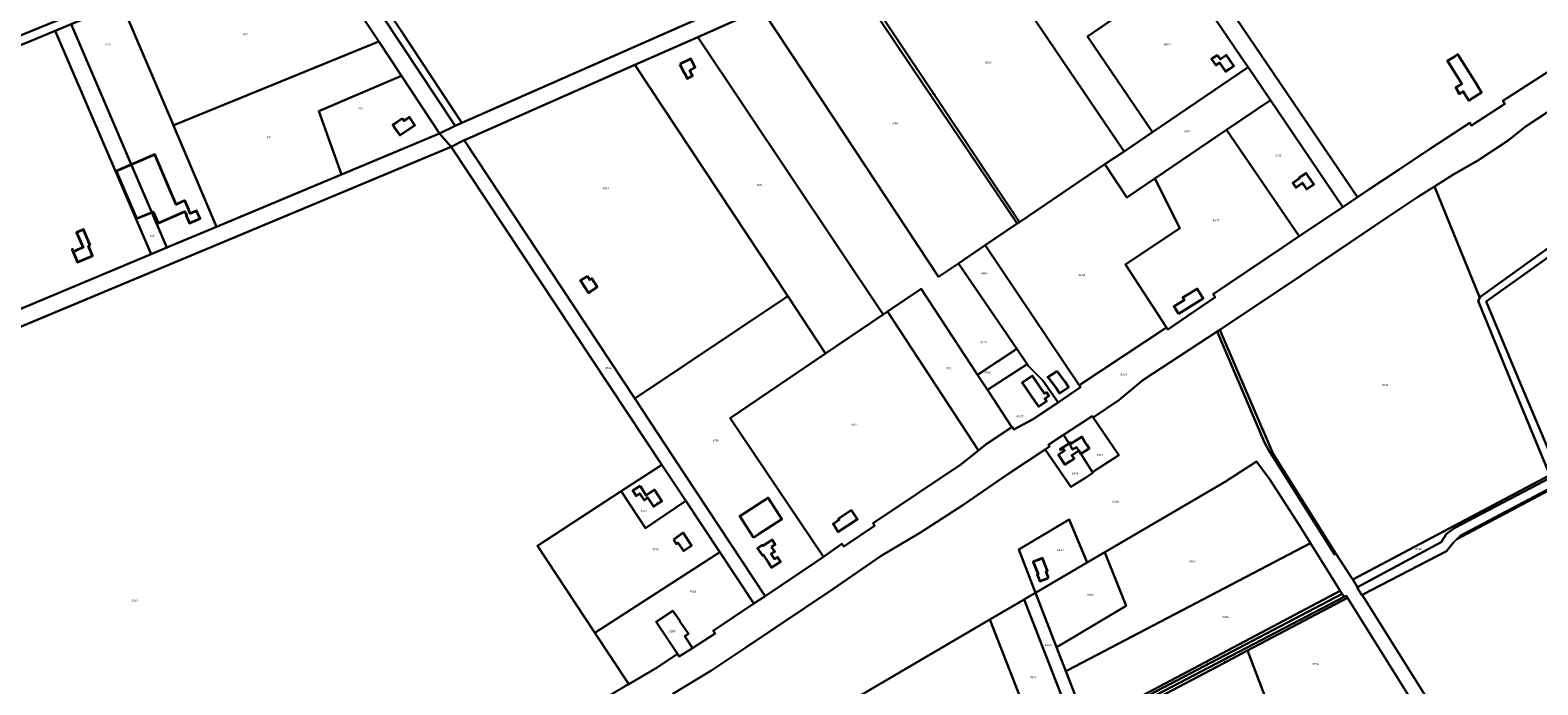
# Model space of a CAD drawing. Extents: x 177930 to 190767, y 381068 to 392034.
# Tile 275 of 318: x 185109 to 186412, y 387832 to 388399. Entities that reach past the tile are written whole.
import ezdxf
from ezdxf.enums import TextEntityAlignment as Align

# ---------------------------------------------------------------- set-up
doc = ezdxf.new("R2010")
doc.units = 0
for name, color, linetype, lineweight in [('B-XX-KG-GRENS_PERCEEL-GV', 150, 'Continuous', 25), ('B-XX-KG-GRENS_PERCEEL-S', 150, 'Continuous', 25), ('B-XX-OG-BEBOUWING-G', 7, 'Continuous', 35)]:
    doc.layers.add(name, color=color, linetype=linetype, lineweight=lineweight)
doc.styles.add('NLCS-ISO', font='NLCS-ISO.ttf', dxfattribs={"height": 1.8})

# ---------------------------------------------------------------- blocks, each defined once
blk = doc.blocks.new('SKG-PERCEELNUMMER-SO')
at = {"layer": 'DefPoints'}
blk.add_point((0, 0), dxfattribs=at)
at = {"style": 'NLCS-ISO', "oblique": 10, "flags": 1}
blk.add_attdef('GEMEENTECODE', text='', height=1.8, dxfattribs=at).set_placement((-0.5, 2.6), align=Align.MIDDLE_RIGHT)
at = {"style": 'NLCS-ISO', "oblique": 10}
blk.add_attdef('PERCEELNUMMER', text='', height=1.8, dxfattribs=at).set_placement((0, 0), align=Align.MIDDLE_CENTER)
at = {"style": 'NLCS-ISO', "oblique": 10, "flags": 1}
blk.add_attdef('SECTIE', text='', height=1.8, dxfattribs=at).set_placement((0.5, 2.5), align=Align.MIDDLE_LEFT)

msp = doc.modelspace()

# ---------------------------------------------------------------- linework, layer by layer
at = {"layer": 'B-XX-KG-GRENS_PERCEEL-GV'}
for points in [[(185224.927, 388668.463), (185233.15, 388656.038), (185343.784, 388488.87), (185348.357, 388481.96), (185409.525, 388389.535), (185410.056, 388388.732), (185429.79, 388358.915), (185462.651, 388309.262), (185475.982, 388315.635), (185365.706, 388482.564), (185361.412, 388489.063), (185357.549, 388494.911), (185247.857, 388660.953), (185246.251, 388663.385), (185239.227, 388674.02), (185128.797, 388840.808), (185114.91, 388835.887), (185179.248, 388737.977)], [(185730.272, 388427.781), (186030.633, 388560.245), (185922.158, 388720.51), (185850.516, 388689.065), (185843.599, 388687.346), (185836.819, 388687.492), (185831.883, 388687.722), (185827.501, 388686.306), (185373.111, 388484.994), (185372.863, 388483.383), (185429.34, 388397.81), (185481.943, 388318.264), (185684.611, 388407.644), (185672.365, 388434.978), (185718.305, 388454.823)], [(184874.484, 388515.004), (184921.038, 388408.631), (184926.254, 388406.671), (184929.253, 388403.383), (184957.69, 388337.685), (184959.885, 388336.803), (185183.656, 388428.061), (185184.657, 388427.982), (185108.304, 388606.946)], [(185684.611, 388407.644), (185481.943, 388318.264), (185475.982, 388315.635), (185462.651, 388309.262), (185472.543, 388297.699), (185483.948, 388303.305), (185484.084, 388303.372), (185631.549, 388368.5), (185685.789, 388392.455), (185740.99, 388416.834), (185815.278, 388449.644), (185818.114, 388450.896), (185918.178, 388495.089), (186038.705, 388548.32), (186030.633, 388560.245), (185730.272, 388427.781), (185728.201, 388426.868), (185685.019, 388407.824)], [(186054.471, 388293.725), (186079.02, 388310.352), (186022.966, 388393.168), (186105.406, 388449.773), (186043.744, 388540.875), (186038.705, 388548.32), (185918.178, 388495.089)], [(186151.043, 388409.134), (186256.175, 388253.964), (186266.047, 388260.576), (186292.361, 388277.979), (186318.541, 388295.689), (186353.382, 388318.418), (186354.867, 388316.103), (186383.738, 388334.898), (186381.996, 388337.363), (186430.43, 388368.632), (186453.777, 388384.229), (186481.537, 388402.938), (186379.374, 388548.233), (186373.701, 388556.3), (186152.929, 388410.38)], [(186037.878, 388282.486), (186054.471, 388293.725), (185918.178, 388495.089), (185818.114, 388450.896), (185964.04, 388232.474)], [(185130.261, 388397.907), (185144.116, 388403.588), (185186.607, 388421.01), (185187.948, 388420.818), (185195.946, 388419.676), (185348.357, 388481.96), (185343.784, 388488.87), (185270.066, 388458.861), (185192.822, 388427.337), (185184.657, 388427.982), (185183.656, 388428.061), (184959.885, 388336.803), (184957.69, 388337.685), (184929.253, 388403.383), (184926.254, 388406.671), (184921.038, 388408.631), (184953.595, 388334.239), (184956.818, 388326.875), (185038.944, 388360.325), (185108.146, 388388.839)], [(185232.507, 388316.117), (185234.159, 388316.792), (185410.056, 388388.732), (185409.525, 388389.535), (185348.357, 388481.96), (185195.946, 388419.676), (185187.948, 388420.818), (185232.194, 388316.853)], [(185911.408, 388196.825), (185934.459, 388212.438), (185962.12, 388231.174), (185871.314, 388366.041), (185815.278, 388449.644), (185740.99, 388416.834), (185802.822, 388323.247), (185894.095, 388185.099)], [(185962.12, 388231.174), (185964.04, 388232.474), (185818.114, 388450.896), (185815.278, 388449.644), (185871.314, 388366.041)], [(186161.816, 388366.432), (186155.837, 388375.265), (186105.406, 388449.773), (186022.966, 388393.168), (186079.02, 388310.352)], [(185232.507, 388316.117), (185232.194, 388316.853), (185187.948, 388420.818), (185186.607, 388421.01), (185144.116, 388403.588), (185226.841, 388210.499), (185269.8, 388228.491)], [(185894.095, 388185.099), (185802.822, 388323.247), (185740.99, 388416.834), (185685.789, 388392.455), (185846.112, 388152.599), (185850.012, 388155.24), (185878.99, 388174.868), (185927.715, 388100.562), (185961.874, 388122.819), (185911.408, 388196.825)], [(185130.261, 388397.907), (185213.228, 388204.798), (185226.841, 388210.499), (185144.116, 388403.588)], [(184956.818, 388326.875), (185041.688, 388132.953), (185213.228, 388204.798), (185130.261, 388397.907), (185108.146, 388388.839), (185038.944, 388360.325)], [(185685.789, 388392.455), (185631.549, 388368.5), (185763.692, 388168.395), (185796.371, 388118.908), (185846.112, 388152.599)], [(185429.79, 388358.915), (185410.056, 388388.732), (185234.159, 388316.792), (185232.507, 388316.117), (185269.8, 388228.491), (185377.763, 388273.708), (185368.023, 388300.975), (185358.123, 388328.592), (185386.512, 388340.611), (185429.772, 388358.907)], [(185483.948, 388303.305), (185631.327, 388080.011), (185763.692, 388168.395), (185631.549, 388368.5), (185484.084, 388303.372)], [(186054.471, 388293.725), (186037.878, 388282.486), (186056.89, 388253.801), (186081.131, 388270.254), (186142.926, 388312.196), (186181.024, 388338.054), (186161.816, 388366.432), (186079.02, 388310.352)], [(186445.848, 388344.217), (186401.312, 388314.941), (186386.673, 388303.134), (186360.321, 388285.898), (186338.882, 388273.516), (186322.945, 388263.379), (186362.146, 388166.984), (186362.951, 388168.257), (186524.204, 388283.946), (186487.485, 388372.49)], [(185429.79, 388358.915), (185429.772, 388358.907), (185386.512, 388340.611), (185358.123, 388328.592), (185368.023, 388300.975), (185377.763, 388273.708), (185462.651, 388309.262)], [(186205.84, 388220.251), (186243.628, 388245.56), (186181.024, 388338.054), (186142.926, 388312.196)], [(185472.543, 388297.699), (185654.783, 388022.683), (185675.48, 387991.448), (185704.863, 387947.105), (185734.389, 387902.551), (185744.141, 387909.088), (185664.574, 388029.64), (185631.327, 388080.011), (185483.948, 388303.305)], [(186081.131, 388270.254), (186102.62, 388227.21), (186055.71, 388195.77), (186091.114, 388141.483), (186092.374, 388139.718), (186133.125, 388167.49), (186131.418, 388170.278), (186191.526, 388210.662), (186205.84, 388220.251), (186142.926, 388312.196)], [(185964.04, 388232.474), (185962.12, 388231.174), (185934.459, 388212.438), (186015.584, 388091.534), (186016.17, 388091.921), (186091.114, 388141.483), (186055.71, 388195.77), (186102.62, 388227.21), (186081.131, 388270.254), (186056.89, 388253.801), (186037.878, 388282.486)], [(186541.184, 388247.366), (186537.173, 388247.304), (186534.581, 388250.093), (186523.719, 388275.292), (186446.099, 388219.912), (186367.627, 388163.969), (186397.639, 388091.976), (186429.265, 388017.194), (186612.46, 388114.254), (186572.702, 388188.354)], [(186322.945, 388263.379), (186308.257, 388254.038), (186282.265, 388236.765), (186207.494, 388186.432), (186137.277, 388139.407), (186183.192, 388032.762), (186237.608, 387945.97), (186237.693, 387946.023), (186250.867, 387925.483), (186252.185, 387923.376), (186422.58, 388013.653), (186391.577, 388088.767), (186360.51, 388164.397), (186362.146, 388166.984)], [(186015.584, 388091.534), (185934.459, 388212.438), (185911.408, 388196.825), (185961.874, 388122.819), (185970.774, 388109.768), (185971.966, 388108.021), (185984.264, 388095.431), (185997.367, 388076.575), (186016.839, 388089.663)], [(185935.319, 388040.401), (185957.439, 388055.233), (185936.359, 388087.38), (185927.715, 388100.562), (185878.99, 388174.868), (185850.012, 388155.24), (185928.521, 388035.033)], [(185763.692, 388168.395), (185631.327, 388080.011), (185664.574, 388029.64), (185744.141, 387909.088), (185787.282, 387938.004), (185794.579, 387943.139), (185713.826, 388062.998), (185796.371, 388118.908)], [(185796.371, 388118.908), (185713.826, 388062.998), (185794.579, 387943.139), (185810.524, 387954.359), (185812.15, 387952.076), (185838.698, 387969.912), (185837.406, 387972.053), (185913.183, 388022.921), (185928.521, 388035.033), (185850.012, 388155.24), (185846.112, 388152.599)], [(186134.85, 388137.812), (186175.98, 388041.924), (186179.649, 388034.922), (186236.304, 387945.152), (186237.608, 387945.97), (186183.192, 388032.762), (186137.277, 388139.407), (186136.991, 388139.215)], [(185936.359, 388087.38), (185970.774, 388109.768), (185961.874, 388122.819), (185927.715, 388100.562)], [(185970.774, 388109.768), (185936.359, 388087.38), (185957.439, 388055.233), (185957.789, 388055.468), (185959.227, 388053.254), (185975.353, 388061.778), (185997.367, 388076.575), (185984.264, 388095.431), (185971.966, 388108.021)], [(186015.308, 388034.906), (186015.358, 388034.938), (186023.045, 388022.662), (186023.096, 388022.694), (186027.278, 388016.16), (186049.887, 388030.972), (186027.811, 388063.641), (186027.749, 388063.599), (186026.951, 388064.786), (186002.198, 388048.466), (186007.099, 388041.159), (186008.506, 388038.978), (186008.175, 388038.765), (186008.745, 388037.88), (186008.663, 388037.827), (186009.942, 388035.844), (186013.305, 388038.013)], [(186015.308, 388034.906), (186013.305, 388038.013), (186009.942, 388035.844), (186008.663, 388037.827), (186008.745, 388037.88), (186008.175, 388038.765), (186008.506, 388038.978), (186007.099, 388041.159), (186002.198, 388048.466), (185990.306, 388040.625), (185989.164, 388039.872), (185990.123, 388038.529), (185986.336, 388036.002), (185992.067, 388027.56), (185997.705, 388019.281), (186008.485, 388003.46), (186020.994, 388011.471), (186024.112, 388013.467), (186027.581, 388015.688), (186027.278, 388016.16), (186023.096, 388022.694), (186023.045, 388022.662), (186015.358, 388034.938)], [(186003.465, 387869.321), (185996.153, 387864.98), (186004.155, 387844.286), (186005.706, 387845.097), (186208.92, 387951.304), (186215.618, 387954.805), (186206.031, 387970.102), (186180.556, 388009.835), (186169.011, 388025.601), (186141.27, 388007.622), (186037.828, 387947.064), (186038.516, 387945.34), (186056.325, 387900.706)], [(185654.783, 388022.683), (185619.612, 387999.728), (185640.779, 387967.937), (185675.48, 387991.448)], [(186256.303, 387916.8), (186328.699, 387955.642), (186333.253, 387962.915), (186340.423, 387968.104), (186423.436, 388011.581), (186422.58, 388013.653), (186252.185, 387923.376)], [(185675.48, 387991.448), (185640.779, 387967.937), (185619.612, 387999.728), (185547.155, 387952.436), (185596.791, 387877.404), (185704.863, 387947.105)], [(186436.119, 388008.09), (186342.115, 387958.201), (186339.005, 387955.035), (186333.39, 387948.042), (186260.443, 387910.187), (186395.24, 387694.904), (186565.496, 387802.465), (186545.93, 387833.552), (186437.836, 388007.76)], [(186342.115, 387958.201), (186436.119, 388008.09), (186434.529, 388008.395), (186345.057, 387961.196)], [(186022.58, 387938.137), (186007.082, 387975.338), (185963.563, 387949.482), (185977.965, 387912.019)], [(186021.984, 387797.593), (186241.377, 387913.704), (186215.618, 387954.805), (186208.92, 387951.304), (186005.706, 387845.097), (186004.155, 387844.286), (186021.107, 387800.443)], [(185734.389, 387902.551), (185704.863, 387947.105), (185596.791, 387877.404), (185626.191, 387832.962), (185650.831, 387847.265), (185668.32, 387859.023), (185649.882, 387886.698), (185664.326, 387896.232), (185670.498, 387887.316), (185670.299, 387887.182), (185674.688, 387881.034), (185677.711, 387876.552), (185674.655, 387874.568), (185681.385, 387864.2), (185700.75, 387876.78), (185699.203, 387878.966)], [(186022.58, 387938.137), (185977.965, 387912.019), (185996.153, 387864.98), (186003.465, 387869.321), (186056.325, 387900.706), (186038.516, 387945.34), (186037.828, 387947.064)], [(186012.111, 387792.432), (186012.807, 387790.639), (186013.9, 387787.824), (186023.438, 387792.871), (186022.641, 387795.458), (186021.984, 387797.593), (186021.107, 387800.443), (186004.155, 387844.286), (185996.153, 387864.98), (185977.965, 387912.019), (185971.683, 387908.341), (185967.974, 387906.165)], [(186241.377, 387913.704), (186021.984, 387797.593), (186022.641, 387795.458), (186243.113, 387910.935)], [(186243.113, 387910.935), (186022.641, 387795.458), (186023.438, 387792.871), (186244.721, 387908.369)], [(186247.745, 387907.628), (186246.654, 387909.378), (186244.721, 387908.369), (186023.438, 387792.871), (186024.596, 387789.915), (186134.637, 387847.825), (186161.248, 387861.895)], [(185668.32, 387859.023), (185669.88, 387856.726), (185681.385, 387864.2), (185674.655, 387874.568), (185677.711, 387876.552), (185674.688, 387881.034), (185670.299, 387887.182), (185670.498, 387887.316), (185664.326, 387896.232), (185649.882, 387886.698)], [(185982.204, 387776.687), (186012.111, 387792.432), (185967.974, 387906.165), (185938.509, 387888.88)], [(186161.248, 387861.895), (186192.426, 387780.193), (186301.537, 387821.325), (186247.745, 387907.628)], [(185839.327, 387705.707), (185846.608, 387711.898), (185855.169, 387710.053), (185930.685, 387749.563), (185982.204, 387776.687), (185938.509, 387888.88), (185778.705, 387795.134), (185798.897, 387743.56), (185686.52, 387683.046), (185704.479, 387636.286), (185768.174, 387670.255), (185828.844, 387702.447), (185838.717, 387705.189)], [(186354.668, 387738.084), (186227.78, 387687.549), (186192.426, 387780.193), (186161.248, 387861.895), (186134.637, 387847.825), (186024.596, 387789.915), (186104.916, 387584.986), (186245.509, 387641.493), (186250.147, 387643.36), (186381.201, 387696.54)]]:
    msp.add_lwpolyline(points, close=True, dxfattribs=at)
for points in [[(185365.706, 388482.564), (185475.982, 388315.635), (185481.943, 388318.264), (185429.34, 388397.81), (185372.863, 388483.383)], [(186105.406, 388449.773), (186155.837, 388375.265), (186161.816, 388366.432), (186181.024, 388338.054), (186243.628, 388245.56), (186256.175, 388253.964), (186151.043, 388409.134)], [(186430.43, 388368.632), (186381.996, 388337.363), (186383.738, 388334.898), (186354.867, 388316.103), (186353.382, 388318.418), (186318.541, 388295.689), (186292.361, 388277.979), (186266.047, 388260.576), (186256.175, 388253.964), (186243.628, 388245.56), (186205.84, 388220.251), (186191.526, 388210.662), (186131.418, 388170.278), (186133.125, 388167.49), (186092.374, 388139.718), (186091.114, 388141.483), (186016.17, 388091.921), (186015.584, 388091.534), (186016.839, 388089.663), (185997.367, 388076.575), (185975.353, 388061.778), (185959.227, 388053.254), (185957.789, 388055.468), (185957.439, 388055.233), (185935.319, 388040.401), (185928.521, 388035.033), (185913.183, 388022.921), (185837.406, 387972.053), (185838.698, 387969.912), (185812.15, 387952.076), (185810.524, 387954.359), (185794.579, 387943.139), (185787.282, 387938.004), (185744.141, 387909.088), (185734.389, 387902.551), (185699.203, 387878.966), (185700.75, 387876.78), (185681.385, 387864.2), (185669.88, 387856.726), (185668.32, 387859.023), (185650.831, 387847.265), (185626.191, 387832.962), (185624.017, 387831.701)], [(185664.422, 387824.696), (185697.026, 387844.397), (185728.299, 387865.285), (185802.639, 387915.029), (185844.538, 387943.96), (185878.358, 387963.955), (185915.812, 387988.224), (185953.153, 388013.862), (185986.336, 388036.002), (185990.123, 388038.529), (185989.164, 388039.872), (185990.306, 388040.625), (186002.198, 388048.466), (186026.951, 388064.786), (186027.749, 388063.599), (186027.811, 388063.641), (186049.828, 388078.499), (186070.675, 388095.75), (186134.85, 388137.812), (186136.991, 388139.215), (186137.277, 388139.407), (186207.494, 388186.432), (186282.265, 388236.765), (186308.257, 388254.038), (186322.945, 388263.379), (186338.882, 388273.516), (186360.321, 388285.898), (186386.673, 388303.134), (186401.312, 388314.941), (186445.848, 388344.217)], [(184924.725, 388068.792), (185472.543, 388297.699), (185462.651, 388309.262), (185377.763, 388273.708), (185269.8, 388228.491), (185226.841, 388210.499), (185213.228, 388204.798), (185041.688, 388132.953)], [(185091.155, 387533.413), (185113.087, 387547.477), (185164.84, 387579.793), (185186.371, 387592.755), (185210.832, 387607.283), (185257.828, 387633.549), (185292.912, 387652.576), (185328.264, 387671.191), (185363.493, 387690.185), (185406.187, 387711.728), (185462.465, 387742.457), (185485.813, 387757.995), (185498.913, 387765.276), (185527.355, 387777.518), (185579.774, 387805.731), (185611.843, 387824.634), (185624.017, 387831.701), (185626.191, 387832.962), (185596.791, 387877.404), (185547.155, 387952.436), (185619.612, 387999.728), (185654.783, 388022.683), (185472.543, 388297.699), (184924.725, 388068.792)], [(186524.204, 388283.946), (186362.951, 388168.257), (186362.146, 388166.984), (186360.51, 388164.397), (186391.577, 388088.767), (186422.58, 388013.653)], [(186429.265, 388017.194), (186397.639, 388091.976), (186367.627, 388163.969), (186446.099, 388219.912)], [(186395.24, 387694.904), (186260.443, 387910.187), (186260.141, 387910.03), (186255.999, 387916.637), (186256.303, 387916.8), (186252.185, 387923.376), (186250.867, 387925.483), (186237.693, 387946.023), (186237.608, 387945.97), (186236.304, 387945.152), (186179.649, 388034.922), (186175.98, 388041.924), (186134.85, 388137.812), (186070.675, 388095.75), (186049.828, 388078.499), (186027.811, 388063.641), (186049.887, 388030.972), (186027.278, 388016.16), (186027.581, 388015.688), (186024.112, 388013.467), (186020.994, 388011.471), (186008.485, 388003.46), (185997.705, 388019.281), (185992.067, 388027.56), (185986.336, 388036.002), (185953.153, 388013.862), (185915.812, 387988.224), (185878.358, 387963.955), (185844.538, 387943.96), (185802.639, 387915.029), (185728.299, 387865.285), (185697.026, 387844.397), (185664.422, 387824.696)], [(185778.705, 387795.134), (185938.509, 387888.88), (185967.974, 387906.165), (185971.683, 387908.341), (185977.965, 387912.019), (185963.563, 387949.482), (186007.082, 387975.338), (186022.58, 387938.137), (186037.828, 387947.064), (186141.27, 388007.622), (186169.011, 388025.601), (186180.556, 388009.835), (186206.031, 387970.102), (186215.618, 387954.805), (186241.377, 387913.704), (186243.113, 387910.935), (186244.721, 387908.369), (186246.654, 387909.378), (186247.745, 387907.628), (186301.537, 387821.325)], [(186423.436, 388011.581), (186340.423, 387968.104), (186333.253, 387962.915), (186328.699, 387955.642), (186256.303, 387916.8), (186255.999, 387916.637), (186260.141, 387910.03), (186260.443, 387910.187), (186333.39, 387948.042), (186339.005, 387955.035), (186342.115, 387958.201), (186345.057, 387961.196), (186434.529, 388008.395)]]:
    msp.add_lwpolyline(points, dxfattribs=at)
at = {"layer": 'B-XX-OG-BEBOUWING-G'}
for points in [[(186360.933, 388348.873), (186358.828, 388352.266), (186343.172, 388377.502), (186340.396, 388375.779), (186334.238, 388371.957), (186346.506, 388352.183), (186341.284, 388348.944), (186344.258, 388343.451), (186347.753, 388345.587), (186350.066, 388341.86), (186352.585, 388337.8), (186363.572, 388344.618)], [(185670.22, 388369.061), (185674.018, 388361.345), (185674.421, 388361.543), (185676.757, 388356.797), (185681.218, 388358.985), (185678.899, 388363.747), (185683.685, 388366.107), (185679.903, 388373.826)], [(186135.162, 388377.003), (186131.036, 388374.179), (186130.046, 388373.501), (186133.724, 388368.123), (186137.011, 388370.374), (186142.266, 388362.701), (186145.236, 388364.735), (186149.362, 388367.56), (186142.971, 388376.894), (186137.705, 388373.289)], [(185430.42, 388321.999), (185426.245, 388319.25), (185422.26, 388316.532), (185425.349, 388311.845), (185428.088, 388307.684), (185441.243, 388316.341), (185436.65, 388323.316), (185431.699, 388320.057)], [(186207.898, 388272.127), (186205.814, 388270.729), (186206.154, 388270.226), (186200.288, 388266.265), (186202.851, 388262.469), (186208.717, 388266.43), (186209.431, 388265.374), (186212.286, 388261.125), (186218.495, 388265.296), (186212.037, 388274.908)], [(185160.512, 388212.344), (185154.61, 388226.11), (185148.732, 388223.589), (185154.343, 388210.501), (185150.181, 388208.717), (185146.042, 388206.943), (185145.154, 388209.014), (185144.785, 388208.856), (185149.512, 388197.831), (185162.423, 388203.367), (185162.483, 388203.393), (185158.995, 388211.664)], [(185590.402, 388185.768), (185584.557, 388181.917), (185591.421, 388171.477), (185596.997, 388175.142), (185598.933, 388176.415), (185594.139, 388183.692), (185592.477, 388182.597)], [(186101.443, 388153.246), (186122.868, 388166.456), (186117.661, 388174.9), (186108.252, 388169.096), (186105.169, 388167.195), (186106.438, 388165.137), (186097.506, 388159.63), (186098.818, 388157.503)], [(185996.676, 388103.754), (185988.684, 388098.358), (185995.894, 388088.719), (185998.672, 388084.567), (186006.499, 388089.808), (186003.711, 388093.969)], [(185987.397, 388085.468), (185985.715, 388084.304), (185975.172, 388099.531), (185966.445, 388093.489), (185977.681, 388077.189), (185980.52, 388073.072), (185987.373, 388077.797), (185985.945, 388079.869), (185989.546, 388082.351)], [(185636.023, 388004.448), (185629.574, 388000.353), (185632.709, 387995.741), (185635.608, 387997.711), (185639.38, 387992.16), (185642.452, 387994.249), (185647.664, 387986.581), (185650.581, 387988.566), (185654.715, 387991.32), (185648.353, 388000.869), (185641.303, 387996.172)], [(185733.933, 387959.903), (185738.225, 387962.641), (185758.483, 387975.564), (185746.652, 387994.106), (185722.079, 387978.091)], [(185818.659, 387983.478), (185807.5, 387975.927), (185808.195, 387974.9), (185802.81, 387971.256), (185804.546, 387968.691), (185807.344, 387964.556), (185823.889, 387975.752), (185821.094, 387979.881)], [(185664.72, 387957.886), (185667.198, 387954.209), (185668.648, 387955.172), (185673.393, 387948.113), (185680.528, 387952.918), (185673.281, 387963.699)], [(185749.733, 387951.638), (185752.913, 387953.737), (185750.196, 387957.852), (185742.026, 387952.457), (185741.663, 387953.008), (185737.632, 387950.347), (185741.678, 387944.219), (185742, 387944.427), (185741.945, 387944.511), (185742.454, 387944.847), (185747.066, 387937.866), (185746.982, 387937.811), (185749.691, 387933.695), (185757.383, 387938.763), (185754.667, 387942.877), (185752.28, 387941.301), (185749.371, 387945.707), (185752.35, 387947.674)], [(185989.23, 387924.999), (185987.049, 387930.463), (185988.34, 387930.978), (185983.993, 387941.866), (185980.603, 387940.513), (185975.968, 387938.665), (185980.198, 387928.066), (185979.28, 387927.7), (185981.578, 387921.943)]]:
    msp.add_lwpolyline(points, close=True, dxfattribs=at)
for points in [[(185229.408, 388260.562), (185216.449, 388291.12), (185182.952, 388276.651), (185200.646, 388235.517)], [(185242.392, 388251.099), (185234.789, 388247.874), (185229.408, 388260.562)], [(185245.808, 388243.191), (185242.392, 388251.099)], [(185200.646, 388235.517), (185214.942, 388241.318), (185217.136, 388236.273), (185219.17, 388231.61), (185242.398, 388241.741), (185243.794, 388238.537), (185243.425, 388238.375), (185246.394, 388231.572), (185255.474, 388235.532), (185253.413, 388240.255), (185252.535, 388242.324), (185247.028, 388239.945), (185245.654, 388243.124), (185245.808, 388243.191)], [(186007.099, 388041.159), (185999.089, 388036.107), (185999.388, 388035.634), (186001.443, 388036.93), (186002.916, 388034.594), (185997.871, 388031.323), (186003.315, 388022.929), (186008.354, 388026.175), (186011.261, 388028.048), (186009.316, 388031.068), (186015.308, 388034.906)], [(186015.308, 388034.906), (186017.065, 388032.147), (186024.144, 388036.748), (186022.479, 388039.499), (186020.575, 388042.403), (186017.848, 388046.728), (186008.702, 388040.96), (186008.156, 388041.826), (186007.099, 388041.159)]]:
    msp.add_lwpolyline(points, dxfattribs=at)

# ---------------------------------------------------------------- block references
at = {"layer": 'B-XX-KG-GRENS_PERCEEL-S'}
for p, values in [((185294.564, 388394.853), {'PERCEELNUMMER': '815'}), ((185175.718, 388386.155), {'PERCEELNUMMER': '620'}), ((186091.605, 388386.213), {'PERCEELNUMMER': '8045'}), ((185937.036, 388370.778), {'PERCEELNUMMER': '8263'}), ((185888.805, 388342.885), {'PERCEELNUMMER': '8179'}), ((185393.885, 388331.009), {'PERCEELNUMMER': '813'}), ((185856.215, 388317.826), {'PERCEELNUMMER': '8180'}), ((185314.974, 388305.955), {'PERCEELNUMMER': '814'}), ((186108.97, 388310.965), {'PERCEELNUMMER': '6990'}), ((186187.433, 388289.956), {'PERCEELNUMMER': '7439'}), ((185606.213, 388261.707), {'PERCEELNUMMER': '8105'}), ((185739.378, 388264.659), {'PERCEELNUMMER': '8160'}), ((186133.838, 388234.003), {'PERCEELNUMMER': '8437'}), ((185213.9, 388220.64), {'PERCEELNUMMER': '619'}), ((185933.718, 388188.342), {'PERCEELNUMMER': '6869'}), ((186017.858, 388186.839), {'PERCEELNUMMER': '8436'}), ((185932.871, 388128.67), {'PERCEELNUMMER': '9449'}), ((185608.233, 388106.28), {'PERCEELNUMMER': '6864'}), ((185902.95, 388106.018), {'PERCEELNUMMER': '7616'}), ((185936.076, 388102.648), {'PERCEELNUMMER': '9450'}), ((186054.076, 388100.93), {'PERCEELNUMMER': '8238'}), ((186279.844, 388091.592), {'PERCEELNUMMER': '7838'}), ((185964.362, 388064.67), {'PERCEELNUMMER': '8699'}), ((185820.413, 388057.353), {'PERCEELNUMMER': '7617'}), ((186172.785, 388053.185), {'PERCEELNUMMER': '8597'}), ((185701.432, 388043.847), {'PERCEELNUMMER': '8106'}), ((186033.522, 388031.161), {'PERCEELNUMMER': '8927'}), ((186012.054, 388015.254), {'PERCEELNUMMER': '8926'}), ((186047.065, 387990.856), {'PERCEELNUMMER': '8928'}), ((185639.113, 387983.037), {'PERCEELNUMMER': '3557'}), ((186383.565, 387980.845), {'PERCEELNUMMER': '7836'}), ((185649.218, 387949.481), {'PERCEELNUMMER': '3558'}), ((185999.243, 387948.98), {'PERCEELNUMMER': '6441'}), ((186308.975, 387949.795), {'PERCEELNUMMER': '8596'}), ((186113.167, 387939.225), {'PERCEELNUMMER': '9303'}), ((185681.382, 387912.903), {'PERCEELNUMMER': '3560'}), ((186025.179, 387910.354), {'PERCEELNUMMER': '9302'}), ((185198.733, 387905.299), {'PERCEELNUMMER': '3621'}), ((186142.039, 387891.107), {'PERCEELNUMMER': '9304'}), ((185663.992, 387878.731), {'PERCEELNUMMER': '3559'}), ((185988.7, 387866.863), {'PERCEELNUMMER': '6443'}), ((186143.095, 387856.835), {'PERCEELNUMMER': '6446'}), ((186127.175, 387851.705), {'PERCEELNUMMER': '7840'}), ((186141.045, 387852.485), {'PERCEELNUMMER': '7841'}), ((186219.805, 387850.385), {'PERCEELNUMMER': '8018'}), ((185975.548, 387838.974), {'PERCEELNUMMER': '7843'})]:
    msp.add_blockref('SKG-PERCEELNUMMER-SO', p, dxfattribs=at).add_auto_attribs(values)

doc.saveas('drawing.dxf')
